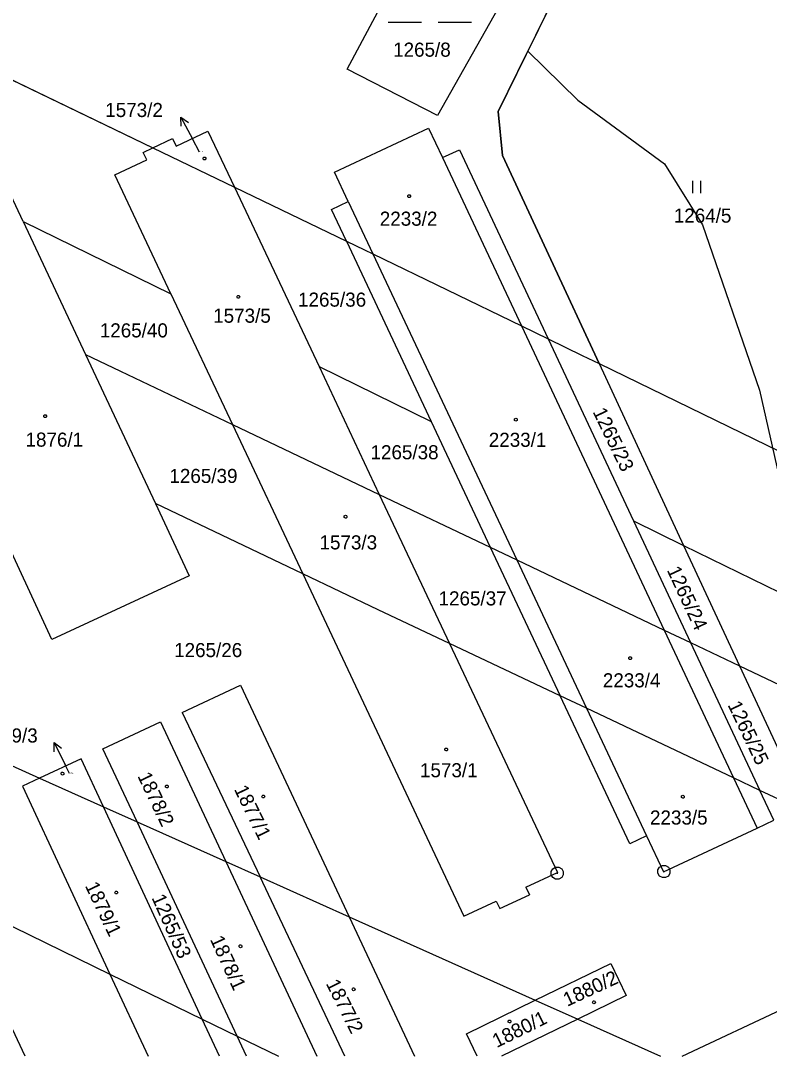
# Model space of a CAD drawing. Extents: x -777309 to -774195, y -1144706 to -1143600.
# Drawn here: x -777167.4 to -777077.1, y -1144100 to -1143975 of the extents above; entities that cross this region are included whole.
import ezdxf

# ---------------------------------------------------------------- set-up
doc = ezdxf.new("R2010")
doc.units = 0
for name, color, linetype in [('1', 7, 'Continuous'), ('11', 7, 'Continuous'), ('12', 7, 'Continuous'), ('2', 7, 'Continuous'), ('3', 7, 'Continuous'), ('4', 7, 'Continuous'), ('5', 7, 'Continuous'), ('7', 7, 'Continuous'), ('8', 7, 'Continuous')]:
    doc.layers.add(name, color=color, linetype=linetype)

msp = doc.modelspace()

# ---------------------------------------------------------------- linework, layer by layer
at = {"layer": '1'}
for p, q in [((-777093.52, -1143952.82), (-777109.82, -1143985.95)), ((-777128.02, -1143980.84), (-777120.78, -1143967.25)), ((-777109.82, -1143973.51), (-777117.13, -1143986.44)), ((-777182.11, -1143975.59), (-777151.49, -1143990.35)), ((-777117.13, -1143986.44), (-777128.02, -1143980.84)), ((-777109.82, -1143985.95), (-777109.29, -1143991.28)), ((-777129.57, -1143993.28), (-777118.21, -1143987.96)), ((-777118.21, -1143987.96), (-777116.54, -1143991.53)), ((-777151.49, -1143990.35), (-777149.1, -1143989.23)), ((-777149.1, -1143989.23), (-777148.68, -1143990.13)), ((-777148.68, -1143990.13), (-777144.83, -1143988.32)), ((-777144.83, -1143988.32), (-777141.63, -1143995.11)), ((-777152.65, -1143990.9), (-777151.49, -1143990.35)), ((-777151.49, -1143990.35), (-777141.63, -1143995.11)), ((-777152.22, -1143991.8), (-777152.65, -1143990.9)), ((-777116.54, -1143991.53), (-777114.5, -1143990.57)), ((-777114.5, -1143990.57), (-777103.79, -1144013.4)), ((-777109.29, -1143991.28), (-777097.63, -1144016.39)), ((-777156.06, -1143993.61), (-777152.22, -1143991.8)), ((-777149.29, -1144007.99), (-777156.06, -1143993.61)), ((-777127.9, -1143996.84), (-777129.57, -1143993.28)), ((-777141.63, -1143995.11), (-777128.13, -1144001.62)), ((-777141.63, -1143995.11), (-777131.43, -1144016.75)), ((-777167.13, -1143999.23), (-777168.61, -1143996.07)), ((-777129.93, -1143997.79), (-777127.9, -1143996.84)), ((-777128.13, -1144001.62), (-777129.93, -1143997.79)), ((-777167.13, -1143999.23), (-777149.29, -1144007.99)), ((-777167.13, -1143999.23), (-777159.6, -1144015.3)), ((-777128.13, -1144001.62), (-777125.96, -1144002.66)), ((-777128.13, -1144001.62), (-777117.9, -1144023.39)), ((-777125.96, -1144002.66), (-777124.93, -1144003.16)), ((-777124.93, -1144003.16), (-777107.02, -1144011.84)), ((-777149.29, -1144007.99), (-777141.88, -1144023.74)), ((-777107.02, -1144011.84), (-777103.79, -1144013.4)), ((-777103.79, -1144013.4), (-777099.68, -1144015.4)), ((-777103.79, -1144013.4), (-777093.49, -1144035.37)), ((-777159.6, -1144015.3), (-777141.88, -1144023.74)), ((-777159.6, -1144015.3), (-777151.17, -1144033.27)), ((-777099.68, -1144015.4), (-777097.63, -1144016.39)), ((-777097.63, -1144016.39), (-777054.51, -1144037.4)), ((-777097.63, -1144016.39), (-777087.44, -1144038.34)), ((-777131.43, -1144016.75), (-777117.9, -1144023.39)), ((-777131.43, -1144016.75), (-777124.16, -1144032.18)), ((-777163.68, -1144049.68), (-777176.95, -1144020.96)), ((-777141.88, -1144023.74), (-777124.16, -1144032.18)), ((-777141.88, -1144023.74), (-777133.39, -1144041.77)), ((-777117.9, -1144023.39), (-777110.78, -1144038.56)), ((-777124.16, -1144032.18), (-777110.78, -1144038.56)), ((-777124.16, -1144032.18), (-777115.67, -1144050.19)), ((-777133.39, -1144041.77), (-777151.17, -1144033.27)), ((-777151.17, -1144033.27), (-777147.08, -1144042)), ((-777093.49, -1144035.37), (-777087.44, -1144038.34)), ((-777093.49, -1144035.37), (-777086.6, -1144050.07)), ((-777110.78, -1144038.56), (-777107.58, -1144040.08)), ((-777110.78, -1144038.56), (-777102.35, -1144056.49)), ((-777087.44, -1144038.34), (-777074.06, -1144044.91)), ((-777087.44, -1144038.34), (-777080.69, -1144052.88)), ((-777107.58, -1144040.08), (-777089.79, -1144048.55)), ((-777147.08, -1144042), (-777163.68, -1144049.68)), ((-777124.3, -1144046.11), (-777133.39, -1144041.77)), ((-777133.39, -1144041.77), (-777113.94, -1144083.08)), ((-777115.67, -1144050.19), (-777124.3, -1144046.11)), ((-777089.79, -1144048.55), (-777086.6, -1144050.07)), ((-777102.35, -1144056.49), (-777115.67, -1144050.19)), ((-777115.67, -1144050.19), (-777102.66, -1144077.8)), ((-777086.6, -1144050.07), (-777080.69, -1144052.88)), ((-777086.6, -1144050.07), (-777078.24, -1144067.9)), ((-777080.69, -1144052.88), (-777034.39, -1144074.95)), ((-777080.69, -1144052.88), (-777072.46, -1144070.64)), ((-777147.92, -1144058.49), (-777140.89, -1144055.19)), ((-777140.89, -1144055.19), (-777127.79, -1144083.17)), ((-777187.43, -1144056.45), (-777165.16, -1144066.43)), ((-777099.16, -1144058), (-777102.35, -1144056.49)), ((-777093.95, -1144074.37), (-777102.35, -1144056.49)), ((-777147.92, -1144058.49), (-777138.54, -1144078.35)), ((-777081.43, -1144066.39), (-777099.16, -1144058)), ((-777157.5, -1144062.89), (-777150.56, -1144059.63)), ((-777150.56, -1144059.63), (-777142.67, -1144076.5)), ((-777153.38, -1144071.71), (-777157.5, -1144062.89)), ((-777160.14, -1144064.08), (-777165.16, -1144066.43)), ((-777157.44, -1144069.89), (-777160.14, -1144064.08)), ((-777165.16, -1144066.43), (-777167.2, -1144067.39)), ((-777165.16, -1144066.43), (-777157.44, -1144069.89)), ((-777078.24, -1144067.9), (-777081.43, -1144066.39)), ((-777167.2, -1144067.39), (-777156.67, -1144090.07)), ((-777072.46, -1144070.64), (-777078.24, -1144067.9)), ((-777076.55, -1144071.5), (-777078.24, -1144067.9)), ((-777157.44, -1144069.89), (-777153.38, -1144071.71)), ((-777145.53, -1144095.5), (-777157.44, -1144069.89)), ((-777153.38, -1144071.71), (-777142.67, -1144076.5)), ((-777141.3, -1144097.57), (-777153.38, -1144071.71)), ((-777078.58, -1144072.46), (-777076.55, -1144071.5)), ((-777089.88, -1144077.75), (-777078.58, -1144072.46)), ((-777091.92, -1144073.41), (-777093.95, -1144074.37)), ((-777091.92, -1144073.41), (-777089.88, -1144077.75)), ((-777142.67, -1144076.5), (-777138.54, -1144078.35)), ((-777142.67, -1144076.5), (-777131.7, -1144100)), ((-777106.48, -1144079.59), (-777102.66, -1144077.8)), ((-777138.54, -1144078.35), (-777127.79, -1144083.17)), ((-777128.32, -1144100), (-777138.54, -1144078.35)), ((-777106.48, -1144079.59), (-777106.05, -1144080.5)), ((-777176.03, -1144080.61), (-777156.67, -1144090.07)), ((-777166.88, -1144100), (-777176.03, -1144080.61)), ((-777113.94, -1144083.08), (-777110.04, -1144081.26)), ((-777110.04, -1144081.26), (-777109.62, -1144082.17)), ((-777109.62, -1144082.17), (-777106.05, -1144080.5)), ((-777127.79, -1144083.17), (-777105.34, -1144093.23)), ((-777127.79, -1144083.17), (-777119.91, -1144100)), ((-777105.34, -1144093.23), (-777096.24, -1144088.79)), ((-777096.24, -1144088.79), (-777094.36, -1144092.67)), ((-777156.67, -1144090.07), (-777145.53, -1144095.5)), ((-777156.67, -1144090.07), (-777152.06, -1144100)), ((-777094.36, -1144092.67), (-777100.22, -1144095.52)), ((-777113.65, -1144097.29), (-777105.34, -1144093.23)), ((-777105.34, -1144093.23), (-777100.22, -1144095.52)), ((-777087.62, -1144100), (-777074.93, -1144094.03)), ((-777145.53, -1144095.5), (-777141.3, -1144097.57)), ((-777143.44, -1144100), (-777145.53, -1144095.5)), ((-777100.22, -1144095.52), (-777109.4, -1144100)), ((-777100.22, -1144095.52), (-777090.23, -1144100)), ((-777141.3, -1144097.57), (-777136.33, -1144100)), ((-777140.16, -1144100), (-777141.3, -1144097.57)), ((-777112.34, -1144100), (-777113.65, -1144097.29))]:
    msp.add_line(p, q, dxfattribs=at)
at = {"layer": '11'}
for points in [[(-777061.19, -1143933.89), (-777087.76, -1143949.47), (-777093.52, -1143952.82), (-777106.25, -1143978.69)], [(-777233.61, -1143950.34), (-777182.11, -1143975.59), (-777151.49, -1143990.35), (-777149.1, -1143989.23), (-777148.68, -1143990.13), (-777144.83, -1143988.32), (-777141.63, -1143995.11), (-777128.13, -1144001.62), (-777129.93, -1143997.79), (-777127.9, -1143996.84), (-777129.57, -1143993.28), (-777118.21, -1143987.96), (-777116.54, -1143991.53), (-777114.5, -1143990.57), (-777103.79, -1144013.4), (-777099.68, -1144015.4), (-777097.63, -1144016.39), (-777109.29, -1143991.28), (-777109.82, -1143985.95), (-777106.25, -1143978.69)], [(-777106.25, -1143978.69), (-777100.19, -1143984.61), (-777089.74, -1143992.29), (-777085.15, -1143999.64), (-777078.29, -1144019.61), (-777070.38, -1144054.63), (-777064.39, -1144074.9), (-777055.12, -1144100)]]:
    msp.add_lwpolyline(points, dxfattribs=at)
at = {"layer": '12'}
for p, q in [((-777129.57, -1143993.28), (-777118.21, -1143987.96)), ((-777118.21, -1143987.96), (-777116.54, -1143991.53)), ((-777151.49, -1143990.35), (-777149.1, -1143989.23)), ((-777149.1, -1143989.23), (-777148.68, -1143990.13)), ((-777148.68, -1143990.13), (-777144.83, -1143988.32)), ((-777144.83, -1143988.32), (-777141.63, -1143995.11)), ((-777152.65, -1143990.9), (-777151.49, -1143990.35)), ((-777152.22, -1143991.8), (-777152.65, -1143990.9)), ((-777116.54, -1143991.53), (-777107.02, -1144011.84)), ((-777156.06, -1143993.61), (-777152.22, -1143991.8)), ((-777149.29, -1144007.99), (-777156.06, -1143993.61)), ((-777127.9, -1143996.84), (-777129.57, -1143993.28)), ((-777141.63, -1143995.11), (-777131.43, -1144016.75)), ((-777167.13, -1143999.23), (-777168.61, -1143996.07)), ((-777127.9, -1143996.84), (-777124.93, -1144003.16)), ((-777167.13, -1143999.23), (-777159.6, -1144015.3)), ((-777124.93, -1144003.16), (-777107.58, -1144040.08)), ((-777149.29, -1144007.99), (-777141.88, -1144023.74)), ((-777107.02, -1144011.84), (-777089.79, -1144048.55)), ((-777159.6, -1144015.3), (-777151.17, -1144033.27)), ((-777131.43, -1144016.75), (-777124.16, -1144032.18)), ((-777163.68, -1144049.68), (-777176.95, -1144020.96)), ((-777141.88, -1144023.74), (-777133.39, -1144041.77)), ((-777124.16, -1144032.18), (-777115.67, -1144050.19)), ((-777151.17, -1144033.27), (-777147.08, -1144042)), ((-777107.58, -1144040.08), (-777099.16, -1144058)), ((-777147.08, -1144042), (-777163.68, -1144049.68)), ((-777133.39, -1144041.77), (-777113.94, -1144083.08)), ((-777089.79, -1144048.55), (-777081.43, -1144066.39)), ((-777115.67, -1144050.19), (-777102.66, -1144077.8)), ((-777147.92, -1144058.49), (-777140.89, -1144055.19)), ((-777140.89, -1144055.19), (-777127.79, -1144083.17)), ((-777147.92, -1144058.49), (-777138.54, -1144078.35)), ((-777099.16, -1144058), (-777091.92, -1144073.41)), ((-777157.5, -1144062.89), (-777150.56, -1144059.63)), ((-777150.56, -1144059.63), (-777142.67, -1144076.5)), ((-777153.38, -1144071.71), (-777157.5, -1144062.89)), ((-777160.14, -1144064.08), (-777165.16, -1144066.43)), ((-777157.44, -1144069.89), (-777160.14, -1144064.08)), ((-777165.16, -1144066.43), (-777167.2, -1144067.39)), ((-777081.43, -1144066.39), (-777078.58, -1144072.46)), ((-777167.2, -1144067.39), (-777156.67, -1144090.07)), ((-777145.53, -1144095.5), (-777157.44, -1144069.89)), ((-777141.3, -1144097.57), (-777153.38, -1144071.71)), ((-777089.88, -1144077.75), (-777078.58, -1144072.46)), ((-777091.92, -1144073.41), (-777089.88, -1144077.75)), ((-777142.67, -1144076.5), (-777131.7, -1144100)), ((-777106.48, -1144079.59), (-777102.66, -1144077.8)), ((-777128.32, -1144100), (-777138.54, -1144078.35)), ((-777106.48, -1144079.59), (-777106.05, -1144080.5)), ((-777166.88, -1144100), (-777176.03, -1144080.61)), ((-777113.94, -1144083.08), (-777110.04, -1144081.26)), ((-777110.04, -1144081.26), (-777109.62, -1144082.17)), ((-777109.62, -1144082.17), (-777106.05, -1144080.5)), ((-777127.79, -1144083.17), (-777119.91, -1144100)), ((-777105.34, -1144093.23), (-777096.24, -1144088.79)), ((-777096.24, -1144088.79), (-777094.36, -1144092.67)), ((-777156.67, -1144090.07), (-777152.06, -1144100)), ((-777094.36, -1144092.67), (-777100.22, -1144095.52)), ((-777113.65, -1144097.29), (-777105.34, -1144093.23)), ((-777143.44, -1144100), (-777145.53, -1144095.5)), ((-777100.22, -1144095.52), (-777109.4, -1144100)), ((-777140.16, -1144100), (-777141.3, -1144097.57)), ((-777112.34, -1144100), (-777113.65, -1144097.29))]:
    msp.add_line(p, q, dxfattribs=at)
at = {"layer": '3'}
for p, q in [((-777123.09, -1143975.19), (-777119.08, -1143975.19)), ((-777117.07, -1143975.19), (-777113.04, -1143975.19)), ((-777086.36, -1143994.34), (-777086.36, -1143995.84)), ((-777085.36, -1143995.84), (-777085.36, -1143994.34))]:
    msp.add_line(p, q, dxfattribs=at)
at = {"layer": '4'}
for p, q in [((-777116.54, -1143991.53), (-777107.02, -1144011.84)), ((-777127.9, -1143996.84), (-777124.93, -1144003.16)), ((-777124.93, -1144003.16), (-777107.58, -1144040.08)), ((-777107.02, -1144011.84), (-777089.79, -1144048.55)), ((-777107.58, -1144040.08), (-777099.16, -1144058)), ((-777089.79, -1144048.55), (-777081.43, -1144066.39)), ((-777099.16, -1144058), (-777091.92, -1144073.41)), ((-777081.43, -1144066.39), (-777078.58, -1144072.46))]:
    msp.add_line(p, q, dxfattribs=at)
at = {"layer": '5'}
for points in [[(-777145.25, -1143991.47), (-777145.15, -1143991.49), (-777145.1, -1143991.58), (-777145.08, -1143991.64), (-777145.1, -1143991.73), (-777145.18, -1143991.8), (-777145.25, -1143991.81), (-777145.34, -1143991.78), (-777145.4, -1143991.72), (-777145.42, -1143991.64), (-777145.4, -1143991.55), (-777145.32, -1143991.48)], [(-777120.56, -1143996.02), (-777120.46, -1143996.04), (-777120.41, -1143996.13), (-777120.39, -1143996.19), (-777120.41, -1143996.28), (-777120.49, -1143996.35), (-777120.56, -1143996.36), (-777120.65, -1143996.33), (-777120.71, -1143996.27), (-777120.73, -1143996.19), (-777120.71, -1143996.1), (-777120.63, -1143996.03)], [(-777141.16, -1144008.17), (-777141.06, -1144008.19), (-777141.01, -1144008.28), (-777140.99, -1144008.34), (-777141.01, -1144008.43), (-777141.09, -1144008.5), (-777141.16, -1144008.51), (-777141.25, -1144008.48), (-777141.31, -1144008.42), (-777141.33, -1144008.34), (-777141.31, -1144008.25), (-777141.23, -1144008.18)], [(-777164.47, -1144022.57), (-777164.37, -1144022.59), (-777164.32, -1144022.68), (-777164.3, -1144022.74), (-777164.32, -1144022.83), (-777164.4, -1144022.9), (-777164.47, -1144022.91), (-777164.56, -1144022.88), (-777164.62, -1144022.82), (-777164.64, -1144022.74), (-777164.62, -1144022.65), (-777164.54, -1144022.58)], [(-777107.68, -1144022.99), (-777107.58, -1144023.01), (-777107.53, -1144023.1), (-777107.51, -1144023.16), (-777107.53, -1144023.25), (-777107.61, -1144023.32), (-777107.68, -1144023.33), (-777107.77, -1144023.3), (-777107.83, -1144023.24), (-777107.85, -1144023.16), (-777107.83, -1144023.07), (-777107.75, -1144023)], [(-777128.23, -1144034.7), (-777128.13, -1144034.72), (-777128.08, -1144034.81), (-777128.06, -1144034.87), (-777128.08, -1144034.96), (-777128.16, -1144035.03), (-777128.23, -1144035.04), (-777128.32, -1144035.01), (-777128.38, -1144034.95), (-777128.4, -1144034.87), (-777128.38, -1144034.78), (-777128.3, -1144034.71)], [(-777093.89, -1144051.78), (-777093.79, -1144051.8), (-777093.74, -1144051.89), (-777093.72, -1144051.95), (-777093.74, -1144052.04), (-777093.82, -1144052.11), (-777093.89, -1144052.12), (-777093.98, -1144052.09), (-777094.04, -1144052.03), (-777094.06, -1144051.95), (-777094.04, -1144051.86), (-777093.96, -1144051.79)], [(-777116.09, -1144062.79), (-777115.99, -1144062.81), (-777115.94, -1144062.9), (-777115.92, -1144062.96), (-777115.94, -1144063.05), (-777116.02, -1144063.12), (-777116.09, -1144063.13), (-777116.18, -1144063.1), (-777116.24, -1144063.04), (-777116.26, -1144062.96), (-777116.24, -1144062.87), (-777116.16, -1144062.8)], [(-777162.37, -1144065.71), (-777162.27, -1144065.73), (-777162.22, -1144065.82), (-777162.2, -1144065.88), (-777162.22, -1144065.97), (-777162.3, -1144066.04), (-777162.37, -1144066.05), (-777162.46, -1144066.02), (-777162.52, -1144065.96), (-777162.54, -1144065.88), (-777162.52, -1144065.79), (-777162.44, -1144065.72)], [(-777149.79, -1144067.26), (-777149.69, -1144067.28), (-777149.64, -1144067.37), (-777149.62, -1144067.43), (-777149.64, -1144067.52), (-777149.72, -1144067.59), (-777149.79, -1144067.6), (-777149.88, -1144067.57), (-777149.94, -1144067.51), (-777149.96, -1144067.43), (-777149.94, -1144067.34), (-777149.86, -1144067.27)], [(-777138.15, -1144068.48), (-777138.05, -1144068.5), (-777138, -1144068.59), (-777137.98, -1144068.65), (-777138, -1144068.74), (-777138.08, -1144068.81), (-777138.15, -1144068.82), (-777138.24, -1144068.79), (-777138.3, -1144068.73), (-777138.32, -1144068.65), (-777138.3, -1144068.56), (-777138.22, -1144068.49)], [(-777087.54, -1144068.5), (-777087.44, -1144068.52), (-777087.39, -1144068.61), (-777087.37, -1144068.67), (-777087.39, -1144068.76), (-777087.47, -1144068.83), (-777087.54, -1144068.84), (-777087.63, -1144068.81), (-777087.69, -1144068.75), (-777087.71, -1144068.67), (-777087.69, -1144068.58), (-777087.61, -1144068.51)], [(-777155.88, -1144080.07), (-777155.78, -1144080.09), (-777155.73, -1144080.18), (-777155.71, -1144080.24), (-777155.73, -1144080.33), (-777155.81, -1144080.4), (-777155.88, -1144080.41), (-777155.97, -1144080.38), (-777156.03, -1144080.32), (-777156.05, -1144080.24), (-777156.03, -1144080.15), (-777155.95, -1144080.08)], [(-777140.9, -1144086.55), (-777140.8, -1144086.57), (-777140.75, -1144086.66), (-777140.73, -1144086.72), (-777140.75, -1144086.81), (-777140.83, -1144086.88), (-777140.9, -1144086.89), (-777140.99, -1144086.86), (-777141.05, -1144086.8), (-777141.07, -1144086.72), (-777141.05, -1144086.63), (-777140.97, -1144086.56)], [(-777127.25, -1144091.74), (-777127.15, -1144091.76), (-777127.1, -1144091.85), (-777127.08, -1144091.91), (-777127.1, -1144092), (-777127.18, -1144092.07), (-777127.25, -1144092.08), (-777127.34, -1144092.05), (-777127.4, -1144091.99), (-777127.42, -1144091.91), (-777127.4, -1144091.82), (-777127.32, -1144091.75)], [(-777098.26, -1144093.31), (-777098.16, -1144093.33), (-777098.11, -1144093.42), (-777098.09, -1144093.48), (-777098.11, -1144093.57), (-777098.19, -1144093.64), (-777098.26, -1144093.65), (-777098.35, -1144093.62), (-777098.41, -1144093.56), (-777098.43, -1144093.48), (-777098.41, -1144093.39), (-777098.33, -1144093.32)], [(-777108.45, -1144095.63), (-777108.35, -1144095.65), (-777108.3, -1144095.74), (-777108.28, -1144095.8), (-777108.3, -1144095.89), (-777108.38, -1144095.96), (-777108.45, -1144095.97), (-777108.54, -1144095.94), (-777108.6, -1144095.88), (-777108.62, -1144095.8), (-777108.6, -1144095.71), (-777108.52, -1144095.64)]]:
    msp.add_lwpolyline(points, close=True, dxfattribs=at)
at = {"layer": '7'}
for p, q in [((-777148.1, -1143986.63), (-777146.69, -1143989.28)), ((-777145.84, -1143990.86), (-777146.69, -1143989.28)), ((-777163.39, -1144062.13), (-777162.05, -1144064.81)), ((-777161.52, -1144065.88), (-777162.05, -1144064.81))]:
    msp.add_line(p, q, dxfattribs=at)
for points in [[(-777148.07, -1143987.75), (-777148.1, -1143986.63), (-777147.19, -1143987.28)], [(-777163.39, -1144063.24), (-777163.39, -1144062.13), (-777162.5, -1144062.8)]]:
    msp.add_lwpolyline(points, dxfattribs=at)
at = {"layer": '8'}
for p, q in [((-777102.73, -1144077.89), (-777102.63, -1144077.89)), ((-777089.86, -1144077.7), (-777089.76, -1144077.7))]:
    msp.add_line(p, q, dxfattribs=at)
for points in [[(-777102.49, -1144077.17), (-777102.15, -1144077.36), (-777101.96, -1144077.7), (-777101.96, -1144078.09), (-777102.15, -1144078.43), (-777102.49, -1144078.62), (-777102.88, -1144078.62), (-777103.22, -1144078.43), (-777103.41, -1144078.09), (-777103.41, -1144077.7), (-777103.22, -1144077.36), (-777102.88, -1144077.17)], [(-777089.62, -1144076.98), (-777089.28, -1144077.17), (-777089.09, -1144077.51), (-777089.09, -1144077.9), (-777089.28, -1144078.24), (-777089.62, -1144078.43), (-777090.01, -1144078.43), (-777090.35, -1144078.24), (-777090.54, -1144077.9), (-777090.54, -1144077.51), (-777090.35, -1144077.17), (-777090.01, -1144076.98)]]:
    msp.add_lwpolyline(points, close=True, dxfattribs=at)

# ---------------------------------------------------------------- texts
at = {"layer": '2'}
for s, height, p in [('1265/8', 1.7, (-777122.49, -1143979.35)), ('1573/2', 0.1, (-777145.82, -1143990.86)), ('2233/2', 1.7, (-777124.1, -1143999.75)), ('1264/5', 1.7, (-777088.63, -1143999.38)), ('1265/36', 1.7, (-777133.96, -1144009.52)), ('1573/5', 1.7, (-777144.2, -1144011.46)), ('1265/40', 1.7, (-777157.88, -1144013.23)), ('1876/1', 1.7, (-777166.84, -1144026.42)), ('2233/1', 1.7, (-777110.95, -1144026.44)), ('1265/38', 1.7, (-777125.22, -1144027.94)), ('1265/39', 1.7, (-777149.48, -1144030.8)), ('1573/3', 1.7, (-777131.37, -1144038.82)), ('1265/37', 1.7, (-777117.01, -1144045.58)), ('1265/26', 1.7, (-777148.91, -1144051.82)), ('2233/4', 1.7, (-777097.19, -1144055.47)), ('1573/1', 1.7, (-777119.25, -1144066.32)), ('1879/3', 0.1, (-777161.5, -1144065.88)), ('2233/5', 1.7, (-777091.5, -1144072.03))]:
    msp.add_text(s, height=height, dxfattribs=at).set_placement(p)
for s, rotation, p in [('1265/23', 295.7035, (-777098.45, -1144022.19)), ('1265/24', 295.016, (-777089.5, -1144041.31)), ('1265/25', 295.5316, (-777082.16, -1144057.59)), ('1878/2', 295.6462, (-777153.37, -1144066.17)), ('1877/1', 296.0473, (-777141.72, -1144067.76)), ('1879/1', 295.417, (-777159.7, -1144079.41)), ('1265/53', 294.0419, (-777151.66, -1144080.86)), ('1878/1', 294.6722, (-777144.61, -1144085.89)), ('1880/2', 24.8664, (-777101.49, -1144094.04)), ('1877/2', 296.7348, (-777130.64, -1144091.21)), ('1880/1', 26.2415, (-777109.99, -1144099.02))]:
    msp.add_text(s, height=1.7, rotation=rotation, dxfattribs=at).set_placement(p)
at = {"layer": '7'}
for s, p in [('1573/2', (-777157.22, -1143986.63)), ('1879/3', (-777172.32, -1144062.13))]:
    msp.add_text(s, height=1.7, dxfattribs=at).set_placement(p)

doc.saveas('drawing.dxf')
